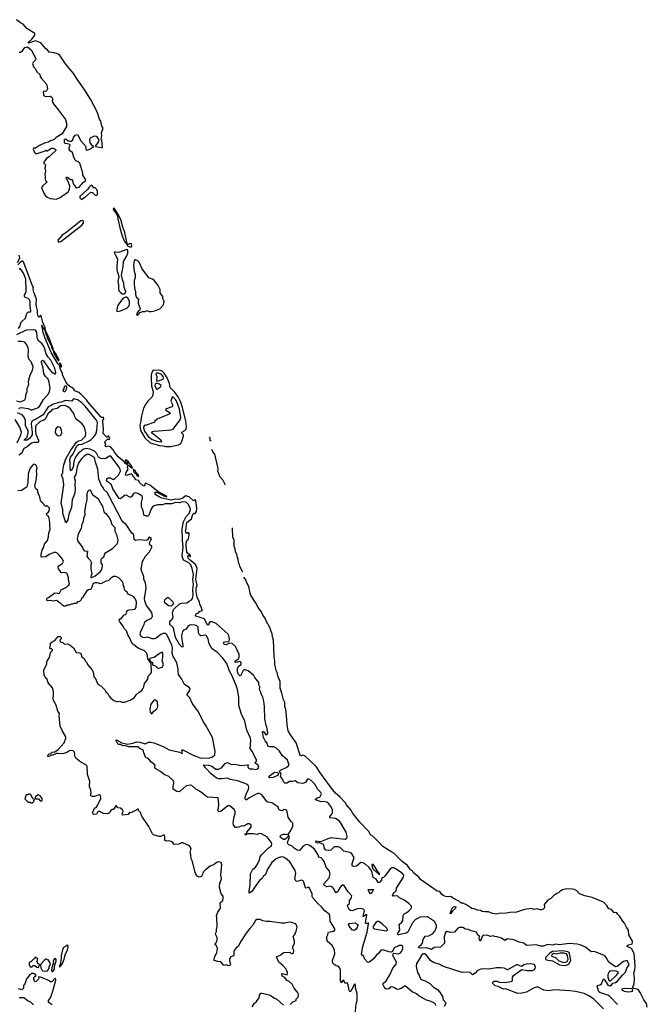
# Model space of a CAD drawing. Extents: x 2293139 to 2515392, y 824115 to 1006937.
# Tile 321 of 417: x 2398802 to 2407967, y 981631 to 996004. Entities that reach past the tile are written whole.
import ezdxf

# ---------------------------------------------------------------- set-up
doc = ezdxf.new("R2010")
doc.units = 0

msp = doc.modelspace()

# ---------------------------------------------------------------- linework, layer by layer
at = {"layer": '0CON10XD'}
for points in [[(2398795, 995528), (2398815, 995528), (2398845, 995548), (2398875, 995600), (2398915, 995610), (2398968, 995565), (2399036, 995436), (2399031, 995419), (2398992, 995375), (2398990, 995365), (2399003, 995315), (2399033, 995285), (2399051, 995241), (2399098, 995205), (2399103, 995175), (2399122, 995145), (2399194, 995064), (2399204, 995025), (2399206, 994995), (2399195, 994968), (2399185, 994958), (2399155, 994960), (2399143, 994947), (2399152, 994905), (2399160, 994895), (2399185, 994883), (2399245, 994889), (2399272, 994872), (2399284, 994845), (2399278, 994822), (2399282, 994795), (2399370, 994685), (2399469, 994545), (2399488, 994495), (2399486, 994445), (2399420, 994340), (2399335, 994284), (2399306, 994254), (2399252, 994235), (2399225, 994217), (2399165, 994204), (2399092, 994168), (2399035, 994128), (2399002, 994128), (2399000, 994115), (2399017, 994065), (2399032, 994052), (2399055, 994049), (2399175, 994090), (2399185, 994100), (2399192, 994092), (2399205, 994092), (2399265, 994127), (2399285, 994130), (2399325, 994112), (2399332, 994095), (2399265, 994034), (2399235, 994002), (2399194, 993976), (2399153, 993923), (2399155, 993910), (2399177, 993885), (2399171, 993835), (2399178, 993795), (2399168, 993745), (2399176, 993706), (2399174, 993674), (2399181, 993655), (2399201, 993635), (2399134, 993576), (2399123, 993555), (2399154, 993474), (2399181, 993431), (2399202, 993412), (2399245, 993392), (2399335, 993385), (2399385, 993405), (2399429, 993431), (2399508, 993492), (2399530, 993525), (2399532, 993572), (2399512, 993642), (2399482, 993695), (2399485, 993708), (2399505, 993703), (2399543, 993673), (2399565, 993673), (2399575, 993668), (2399578, 993625), (2399586, 993605), (2399615, 993562), (2399635, 993552), (2399672, 993558), (2399730, 993630), (2399765, 993653), (2399762, 993675), (2399726, 993735), (2399724, 993765), (2399678, 993908), (2399660, 993930), (2399624, 993944), (2399611, 993955), (2399592, 993995), (2399572, 994065), (2399542, 994085), (2399525, 994110), (2399523, 994135), (2399540, 994175), (2399526, 994186), (2399465, 994198), (2399457, 994207), (2399458, 994255), (2399475, 994263), (2399510, 994235), (2399535, 994230), (2399555, 994233), (2399579, 994251), (2399590, 994285), (2399611, 994319), (2399645, 994330), (2399695, 994238), (2399752, 994175), (2399768, 994145), (2399768, 994115), (2399774, 994104), (2399785, 994099), (2399841, 994119), (2399865, 994141), (2399880, 994145), (2399880, 994155), (2399865, 994163), (2399830, 994205), (2399825, 994255), (2399835, 994282), (2399895, 994310), (2399924, 994304), (2399958, 994245), (2399952, 994225), (2399932, 994198), (2399910, 994165), (2399910, 994155), (2399995, 994138), (2400010, 994140), (2400000, 994245), (2399990, 994255), (2400002, 994315), (2399998, 994352), (2400016, 994404), (2400015, 994430), (2400002, 994452), (2399986, 994525), (2399970, 994550), (2399935, 994661), (2399837, 994845), (2399755, 994977), (2399631, 995151), (2399595, 995214), (2399471, 995361), (2399382, 995492), (2399355, 995508), (2399305, 995520), (2399235, 995528), (2399209, 995565), (2399185, 995580), (2399110, 995665), (2399058, 995688), (2399035, 995694), (2399018, 995692), (2398932, 995662), (2398933, 995675), (2398981, 995719), (2399011, 995759), (2399021, 995779), (2399022, 995805), (2398908, 995878), (2398855, 995938), (2398815, 995959), (2398754, 996004)], [(2399705, 993380), (2399742, 993408), (2399755, 993410), (2399843, 993487), (2399865, 993482), (2399904, 993444), (2399925, 993438), (2399936, 993454), (2399940, 993495), (2399928, 993525), (2399905, 993550), (2399885, 993550), (2399866, 993576), (2399845, 993590), (2399815, 993560), (2399798, 993532), (2399682, 993425), (2399680, 993405), (2399705, 993380)], [(2400405, 992687), (2400435, 992690), (2400442, 992705), (2400435, 992732), (2400415, 992737), (2400385, 992723), (2400372, 992732), (2400338, 992898), (2400309, 992975), (2400278, 993088), (2400235, 993172), (2400186, 993246), (2400175, 993252), (2400168, 993245), (2400175, 993217), (2400201, 993191), (2400230, 993140), (2400234, 993095), (2400269, 992945), (2400304, 992834), (2400335, 992768), (2400368, 992728), (2400375, 992704), (2400405, 992687)], [(2399375, 992758), (2399405, 992765), (2399712, 993005), (2399735, 993035), (2399734, 993054), (2399727, 993067), (2399715, 993073), (2399694, 993066), (2399477, 992893), (2399423, 992857), (2399361, 992785), (2399363, 992765), (2399375, 992758)], [(2400305, 992001), (2400325, 992003), (2400345, 992015), (2400353, 992035), (2400326, 992095), (2400322, 992155), (2400302, 992212), (2400289, 992275), (2400311, 992395), (2400316, 992475), (2400366, 992555), (2400380, 992595), (2400380, 992630), (2400376, 992646), (2400368, 992648), (2400245, 992607), (2400205, 992613), (2400188, 992612), (2400182, 992605), (2400194, 992575), (2400232, 992515), (2400219, 992405), (2400223, 992355), (2400249, 992255), (2400236, 992184), (2400244, 992135), (2400246, 992065), (2400255, 992043), (2400280, 992015), (2400305, 992001)], [(2398770, 992460), (2398804, 992525), (2398796, 992565)], [(2400368, 989512), (2400345, 989524), (2400329, 989549), (2400238, 989625), (2400185, 989693), (2400167, 989727), (2400132, 989762), (2400105, 989779), (2400065, 989771), (2400054, 989774), (2400048, 989785), (2400058, 989815), (2400040, 989835), (2400085, 989882), (2400115, 989880), (2400117, 989895), (2400105, 989926), (2400095, 989928), (2400085, 989906), (2400075, 989908), (2400020, 989965), (2400026, 990024), (2400014, 990145), (2400017, 990163), (2400030, 990175), (2400025, 990204), (2400005, 990192), (2399985, 990207), (2399797, 990425), (2399777, 990455), (2399702, 990532), (2399665, 990564), (2399606, 990585), (2399593, 990613), (2399565, 990636), (2399535, 990650), (2399496, 990686), (2399434, 990805), (2399428, 990838), (2399395, 990914), (2399385, 990960), (2399405, 990936), (2399415, 990937), (2399415, 990956), (2399395, 990992), (2399385, 990991), (2399379, 990971), (2399365, 990978), (2399263, 991145), (2399171, 991365), (2399145, 991440), (2399124, 991545), (2399132, 991522), (2399171, 991471), (2399189, 991405), (2399203, 991375), (2399203, 991353), (2399225, 991325), (2399261, 991241), (2399270, 991205), (2399292, 991182), (2399295, 991145), (2399348, 991048), (2399365, 991027), (2399375, 991023), (2399378, 991035), (2399335, 991121), (2399297, 991177), (2399293, 991205), (2399252, 991302), (2399235, 991358), (2399179, 991469), (2399174, 991505), (2399142, 991582), (2399115, 991680), (2399105, 991690), (2399085, 991661), (2399074, 991675), (2399063, 991713), (2399061, 991761), (2399045, 991835), (2399048, 991925), (2399011, 992025), (2399001, 992065), (2399005, 992095), (2398988, 992118), (2398875, 992415), (2398858, 992468), (2398848, 992478), (2398835, 992479), (2398803, 992457), (2398777, 992425)], [(2400525, 991691), (2400561, 991729), (2400597, 991743), (2400635, 991744), (2400665, 991759), (2400695, 991744), (2400723, 991743), (2400775, 991755), (2400849, 991785), (2400900, 991840), (2400911, 991895), (2400894, 991934), (2400891, 991965), (2400855, 992015), (2400855, 992065), (2400826, 992126), (2400755, 992210), (2400690, 992235), (2400593, 992365), (2400545, 992464), (2400525, 992483), (2400495, 992498), (2400485, 992500), (2400474, 992486), (2400463, 992415), (2400472, 992335), (2400488, 992282), (2400490, 992235), (2400472, 992195), (2400473, 992135), (2400480, 992105), (2400478, 992085), (2400493, 992035), (2400493, 991995), (2400505, 991960), (2400512, 991945), (2400540, 991925), (2400532, 991905), (2400534, 991865), (2400563, 991785), (2400558, 991765), (2400535, 991752), (2400517, 991725), (2400509, 991695), (2400525, 991691)], [(2398785, 991494), (2398804, 991525), (2398825, 991587), (2398888, 991645), (2398901, 991699), (2398915, 991728), (2398935, 991742), (2398958, 991742), (2398967, 991753), (2398956, 991816), (2398955, 991885), (2398948, 991908), (2398927, 991935), (2398878, 991955), (2398872, 991965), (2398872, 991985), (2398897, 992035), (2398899, 992065), (2398890, 992215), (2398859, 992305), (2398815, 992369), (2398805, 992370), (2398793, 992357)], [(2400235, 991746), (2400275, 991755), (2400369, 991795), (2400401, 991825), (2400408, 991855), (2400404, 991894), (2400380, 991940), (2400364, 991954), (2400345, 991955), (2400315, 991940), (2400237, 991835), (2400218, 991755), (2400235, 991746)], [(2398788, 990325), (2398805, 990339), (2398825, 990341), (2398925, 990328), (2398965, 990311), (2398985, 990309), (2399075, 990344), (2399095, 990366), (2399148, 990462), (2399223, 990545), (2399237, 990575), (2399245, 990625), (2399233, 990715), (2399216, 990755), (2399180, 990795), (2399157, 990837), (2399143, 990915), (2399119, 991005), (2399122, 991018), (2399135, 991033), (2399150, 991025), (2399232, 990905), (2399268, 990865), (2399315, 990834), (2399326, 990835), (2399332, 990848), (2399313, 990915), (2399278, 990995), (2399255, 991035), (2399218, 991078), (2399187, 991127), (2399165, 991212), (2399145, 991249), (2399125, 991275), (2399083, 991313), (2399063, 991345), (2399056, 991375), (2399054, 991444), (2399035, 991472), (2399005, 991478), (2398895, 991471), (2398755, 991405)], [(2398755, 990440), (2398815, 990424), (2398877, 990453), (2398887, 990475), (2398898, 990545), (2398910, 990575), (2398912, 990625), (2398928, 990655), (2398934, 990685), (2398930, 990715), (2398935, 990748), (2398956, 990815), (2398991, 990889), (2398999, 990925), (2398999, 990945), (2398982, 990972), (2398975, 991004), (2398938, 991048), (2398928, 991095), (2398931, 991175), (2398925, 991215), (2398908, 991258), (2398877, 991295), (2398827, 991307), (2398775, 991306)], [(2401005, 989774), (2401122, 989798), (2401153, 989817), (2401171, 989845), (2401196, 989926), (2401194, 989945), (2401166, 989975), (2401172, 989985), (2401215, 990005), (2401231, 990029), (2401236, 990065), (2401228, 990145), (2401179, 990345), (2401151, 990431), (2401118, 990498), (2401057, 990577), (2401001, 990635), (2400992, 990695), (2400956, 990776), (2400914, 990845), (2400882, 990872), (2400855, 990883), (2400761, 990889), (2400744, 990876), (2400733, 990857), (2400723, 990817), (2400722, 990775), (2400729, 990655), (2400753, 990575), (2400747, 990523), (2400739, 990501), (2400675, 990435), (2400638, 990385), (2400610, 990335), (2400574, 990195), (2400573, 990145), (2400557, 990085), (2400567, 990005), (2400631, 989901), (2400706, 989825), (2400846, 989786), (2400895, 989785), (2400935, 989775), (2401005, 989774)], [(2400805, 990728), (2400825, 990731), (2400895, 990756), (2400902, 990775), (2400895, 990797), (2400875, 990825), (2400829, 990845), (2400798, 990845), (2400790, 990835), (2400803, 990795), (2400799, 990739), (2400805, 990728)], [(2399455, 990570), (2399445, 990574), (2399439, 990595), (2399451, 990615), (2399455, 990649), (2399465, 990658), (2399475, 990658), (2399488, 990645), (2399488, 990625), (2399473, 990585), (2399455, 990570)], [(2400805, 990612), (2400815, 990614), (2400860, 990645), (2400868, 990665), (2400842, 990682), (2400795, 990696), (2400780, 990685), (2400776, 990665), (2400795, 990617), (2400805, 990612)], [(2404375, 981864), (2404345, 981850), (2404314, 981846), (2404265, 981876), (2404235, 981884), (2404220, 981880), (2404194, 981856), (2404165, 981851), (2404145, 981862), (2404124, 981885), (2404106, 981925), (2404110, 981940), (2404147, 981963), (2404207, 982063), (2404251, 982159), (2404300, 982215), (2404303, 982245), (2404259, 982325), (2404252, 982348), (2404255, 982370), (2404265, 982377), (2404335, 982370), (2404365, 982382), (2404381, 982405), (2404397, 982447), (2404398, 982468), (2404388, 982488), (2404345, 982489), (2404271, 982455), (2404246, 982404), (2404229, 982391), (2404195, 982396), (2404105, 982425), (2404077, 982423), (2404045, 982378), (2404009, 982345), (2403967, 982293), (2403917, 982253), (2403895, 982241), (2403880, 982245), (2403839, 982295), (2403830, 982335), (2403805, 982348), (2403795, 982365), (2403814, 982475), (2403876, 982686), (2403898, 982805), (2403895, 982822), (2403865, 982804), (2403854, 982814), (2403872, 982935), (2403865, 982942), (2403825, 982913), (2403820, 982915), (2403836, 982995), (2403827, 983015), (2403805, 983025), (2403775, 983030), (2403735, 983024), (2403655, 982997), (2403635, 982999), (2403615, 983015), (2403588, 983065), (2403595, 983083), (2403616, 983105), (2403618, 983145), (2403642, 983178), (2403650, 983215), (2403598, 983275), (2403535, 983371), (2403515, 983372), (2403495, 983356), (2403474, 983326), (2403455, 983284), (2403425, 983259), (2403413, 983263), (2403389, 983319), (2403366, 983345), (2403335, 983357), (2403285, 983347), (2403253, 983363), (2403244, 983375), (2403250, 983395), (2403321, 983479), (2403337, 983535), (2403326, 983575), (2403278, 983635), (2403246, 983715), (2403225, 983748), (2403205, 983767), (2403171, 983781), (2403159, 983815), (2403106, 983895), (2403045, 983945), (2403005, 983962), (2402975, 983959), (2402941, 983939), (2402895, 983882), (2402882, 983878), (2402855, 983883), (2402809, 983909), (2402775, 983945), (2402731, 983961), (2402716, 983975), (2402713, 983995), (2402735, 984062), (2402735, 984090), (2402725, 984100), (2402717, 984075), (2402699, 984055), (2402675, 984039), (2402655, 984038), (2402613, 984065), (2402606, 984085), (2402625, 984104), (2402655, 984114), (2402695, 984117), (2402725, 984110), (2402762, 984168), (2402789, 984231), (2402789, 984275), (2402761, 984305), (2402725, 984361), (2402704, 984464), (2402665, 984473), (2402633, 984457), (2402603, 984463), (2402586, 984476), (2402575, 984510), (2402558, 984525), (2402485, 984572), (2402425, 984581), (2402415, 984588), (2402338, 984688), (2402305, 984707), (2402285, 984709), (2402255, 984699), (2402148, 984642), (2402115, 984614), (2402103, 984613), (2402094, 984634), (2402095, 984655), (2402118, 984725), (2402144, 984766), (2402147, 984805), (2402138, 984825), (2402115, 984845), (2402064, 984864), (2401985, 984892), (2401875, 984915), (2401835, 984934), (2401755, 984922), (2401705, 984924), (2401675, 984934), (2401597, 984995), (2401514, 985085), (2401488, 985125), (2401557, 985123), (2401610, 985105), (2401665, 985064), (2401705, 985064), (2401749, 985081), (2401805, 985144), (2401835, 985161), (2401895, 985130), (2401945, 985137), (2402035, 985118), (2402129, 985129), (2402138, 985125), (2402132, 985095), (2402146, 985076), (2402165, 985069), (2402205, 985069), (2402245, 985060), (2402280, 985070), (2402293, 985095), (2402283, 985123), (2402244, 985145), (2402237, 985155), (2402245, 985163), (2402261, 985179), (2402262, 985195), (2402204, 985315), (2402169, 985365), (2402177, 985475), (2402172, 985515), (2402120, 985635), (2402091, 985765), (2402042, 985865), (2402001, 985995), (2402003, 986115), (2401983, 986225), (2401965, 986285), (2401922, 986375), (2401905, 986425), (2401867, 986495), (2401829, 986605), (2401770, 986685), (2401685, 986771), (2401635, 986799), (2401610, 986825), (2401570, 986895), (2401555, 986965), (2401532, 987012), (2401515, 987022), (2401445, 987012), (2401427, 987025), (2401415, 987053), (2401406, 987135), (2401387, 987155), (2401361, 987165), (2401315, 987172), (2401285, 987165), (2401259, 987145), (2401231, 987109), (2401195, 987091), (2401181, 987075), (2401168, 987035), (2401165, 987005), (2401168, 986955), (2401186, 986874), (2401185, 986850), (2401175, 986846), (2401135, 986885), (2401075, 986985), (2401053, 987103), (2401042, 987132), (2400994, 987175), (2400996, 987225), (2401028, 987255), (2401041, 987285), (2401035, 987345), (2401047, 987393), (2401135, 987478), (2401165, 987487), (2401245, 987491), (2401275, 987518), (2401311, 987535), (2401325, 987554), (2401337, 987603), (2401330, 987685), (2401341, 987765), (2401332, 987835), (2401340, 987905), (2401323, 987995), (2401299, 988045), (2401274, 988075), (2401195, 988115), (2401174, 988175), (2401191, 988305), (2401179, 988405), (2401177, 988573), (2401195, 988675), (2401235, 988753), (2401275, 988795), (2401295, 988855), (2401292, 988875), (2401266, 988926), (2401235, 988962), (2401175, 988967), (2401135, 988952), (2401075, 988955), (2401025, 988936), (2400925, 988936), (2400885, 988923), (2400815, 988920), (2400765, 988908), (2400742, 988895), (2400720, 988865), (2400699, 988795), (2400685, 988768), (2400675, 988759), (2400655, 988755), (2400627, 988767), (2400615, 988781), (2400603, 988835), (2400581, 988895), (2400583, 988955), (2400596, 989016), (2400595, 989035), (2400584, 989054), (2400525, 989088), (2400495, 989096), (2400465, 989088), (2400435, 989041), (2400424, 989034), (2400412, 989032), (2400355, 989064), (2400335, 989057), (2400275, 989009), (2400255, 989016), (2400162, 989155), (2400145, 989215), (2400070, 989275), (2400075, 989304), (2400095, 989315), (2400125, 989315), (2400165, 989294), (2400190, 989305), (2400247, 989355), (2400272, 989415), (2400270, 989445), (2400255, 989474), (2400135, 989632), (2400115, 989632), (2400067, 989603), (2400045, 989596), (2399985, 989597), (2399955, 989617), (2399923, 989675), (2399895, 989704), (2399833, 989733), (2399765, 989744), (2399730, 989730), (2399656, 989674), (2399622, 989628), (2399605, 989594), (2399594, 989556), (2399585, 989471), (2399555, 989418), (2399543, 989425), (2399537, 989465), (2399539, 989531), (2399534, 989585), (2399545, 989618), (2399581, 989669), (2399635, 989782), (2399662, 989805), (2399715, 989806), (2399816, 989855), (2399846, 989874), (2399885, 989915), (2399912, 989955), (2399930, 990005), (2399936, 990126), (2399932, 990145), (2399918, 990165), (2399759, 990365), (2399706, 990415), (2399645, 990455), (2399595, 990470), (2399581, 990465), (2399565, 990434), (2399465, 990443), (2399435, 990433), (2399415, 990419), (2399375, 990417), (2399281, 990389), (2399260, 990370), (2399219, 990351), (2399144, 990236), (2399035, 990167), (2398995, 990154), (2398976, 990135), (2398969, 990101), (2398984, 989985), (2398982, 989945), (2398967, 989915), (2398945, 989889), (2398909, 989865), (2398885, 989859), (2398866, 989865), (2398870, 989875), (2398899, 989895), (2398910, 989910), (2398926, 989974), (2398927, 990005), (2398886, 990075), (2398887, 990155), (2398866, 990204), (2398838, 990235), (2398772, 990265)], [(2400875, 989843), (2400880, 989845), (2400864, 989865), (2400740, 989965), (2400726, 989985), (2400740, 989995), (2400765, 990000), (2401013, 990015), (2401044, 990025), (2401145, 990161), (2401155, 990195), (2401135, 990318), (2401095, 990428), (2401075, 990462), (2401045, 990492), (2401031, 990499), (2401011, 990435), (2401034, 990385), (2401033, 990365), (2401025, 990354), (2400945, 990326), (2400932, 990315), (2400938, 990305), (2401000, 990265), (2401000, 990255), (2400986, 990244), (2400812, 990175), (2400772, 990138), (2400770, 990125), (2400748, 990118), (2400665, 990088), (2400645, 990082), (2400625, 990087), (2400615, 990073), (2400612, 990045), (2400625, 989997), (2400684, 989915), (2400738, 989875), (2400805, 989850), (2400875, 989843)], [(2403679, 981245), (2403717, 981635), (2403731, 981685), (2403731, 981791), (2403708, 981865), (2403706, 981906), (2403695, 981930), (2403685, 981922), (2403643, 981827), (2403625, 981814), (2403612, 981835), (2403600, 981915), (2403590, 981940), (2403585, 981943), (2403554, 981934), (2403535, 981980), (2403525, 981982), (2403495, 981943), (2403489, 981979), (2403488, 982118), (2403480, 982155), (2403455, 982186), (2403424, 982194), (2403392, 982212), (2403374, 982234), (2403372, 982272), (2403402, 982368), (2403399, 982425), (2403365, 982491), (2403292, 982555), (2403286, 982615), (2403304, 982645), (2403307, 982675), (2403313, 982685), (2403385, 982698), (2403402, 982715), (2403402, 982735), (2403334, 982845), (2403330, 982925), (2403321, 982945), (2403257, 982997), (2403223, 983033), (2403209, 983055), (2403154, 983105), (2403082, 983185), (2403072, 983205), (2403071, 983245), (2403033, 983325), (2403015, 983339), (2402985, 983328), (2402975, 983331), (2402952, 983412), (2402940, 983435), (2402915, 983441), (2402855, 983424), (2402833, 983435), (2402822, 983465), (2402835, 983545), (2402823, 983585), (2402745, 983712), (2402685, 983764), (2402655, 983779), (2402623, 983783), (2402575, 983770), (2402545, 983753), (2402485, 983701), (2402422, 983605), (2402394, 983526), (2402359, 983495), (2402342, 983468), (2402305, 983440), (2402240, 983350), (2402195, 983285), (2402165, 983256), (2402154, 983254), (2402151, 983285), (2402166, 983375), (2402175, 983535), (2402207, 983605), (2402246, 983634), (2402265, 983661), (2402303, 983735), (2402316, 983785), (2402335, 983815), (2402435, 983917), (2402478, 983945), (2402483, 983975), (2402480, 983995), (2402453, 984023), (2402420, 984070), (2402335, 984121), (2402306, 984124), (2402265, 984112), (2402215, 984122), (2402125, 984120), (2402110, 984105), (2402094, 984104), (2402095, 984120), (2402105, 984120), (2402118, 984132), (2402120, 984145), (2402182, 984215), (2402181, 984245), (2402160, 984265), (2402136, 984264), (2402084, 984234), (2402065, 984230), (2402045, 984236), (2402001, 984219), (2401975, 984212), (2401955, 984214), (2401925, 984246), (2401918, 984285), (2401933, 984367), (2401948, 984412), (2401947, 984445), (2401932, 984475), (2401878, 984525), (2401855, 984531), (2401835, 984524), (2401745, 984449), (2401715, 984441), (2401705, 984444), (2401694, 984465), (2401706, 984495), (2401712, 984555), (2401700, 984645), (2401545, 984656), (2401515, 984672), (2401475, 984709), (2401415, 984750), (2401375, 984771), (2401315, 984824), (2401299, 984829), (2401235, 984821), (2401145, 984741), (2401124, 984734), (2401096, 984736), (2401045, 984772), (2401043, 984805), (2401054, 984865), (2401049, 984895), (2400978, 984955), (2400935, 984975), (2400915, 984980), (2400858, 985028), (2400781, 985075), (2400774, 985086), (2400780, 985115), (2400760, 985140), (2400720, 985165), (2400685, 985217), (2400675, 985223), (2400645, 985227), (2400614, 985304), (2400605, 985347), (2400559, 985359), (2400525, 985389), (2400398, 985388), (2400335, 985409), (2400305, 985406), (2400275, 985426), (2400238, 985425), (2400228, 985455), (2400208, 985485), (2400215, 985493), (2400295, 985450), (2400375, 985430), (2400455, 985441), (2400515, 985461), (2400555, 985459), (2400635, 985434), (2400685, 985456), (2400715, 985460), (2400759, 985449), (2400895, 985395), (2400985, 985346), (2401141, 985311), (2401175, 985290), (2401180, 985305), (2401171, 985339), (2401174, 985346), (2401185, 985348), (2401335, 985266), (2401438, 985228), (2401566, 985226), (2401617, 985243), (2401654, 985275), (2401657, 985325), (2401617, 985527), (2401522, 985702), (2401485, 985756), (2401404, 985914), (2401340, 986000), (2401319, 986025), (2401285, 986107), (2401248, 986145), (2401248, 986155), (2401288, 986215), (2401292, 986235), (2401278, 986255), (2401209, 986299), (2401171, 986375), (2401123, 986445), (2401114, 986494), (2401116, 986525), (2401095, 986615), (2401037, 986717), (2401030, 986765), (2401032, 986835), (2401023, 986875), (2400958, 987018), (2400933, 987043), (2400895, 987045), (2400861, 987029), (2400795, 986977), (2400765, 986965), (2400735, 986968), (2400675, 986989), (2400625, 986982), (2400595, 986985), (2400571, 987005), (2400562, 987035), (2400569, 987075), (2400594, 987126), (2400621, 987175), (2400631, 987215), (2400655, 987236), (2400725, 987268), (2400742, 987295), (2400732, 987352), (2400655, 987455), (2400629, 987515), (2400627, 987555), (2400649, 987705), (2400637, 987785), (2400617, 987835), (2400614, 987875), (2400585, 987950), (2400578, 987985), (2400594, 988096), (2400637, 988173), (2400698, 988235), (2400732, 988305), (2400730, 988325), (2400710, 988335), (2400698, 988355), (2400708, 988392), (2400727, 988425), (2400715, 988442), (2400695, 988448), (2400669, 988411), (2400656, 988404), (2400545, 988413), (2400495, 988400), (2400475, 988418), (2400471, 988475), (2400463, 988493), (2400439, 988509), (2400355, 988634), (2400320, 988665), (2400290, 988705), (2400111, 989051), (2400080, 989100), (2400030, 989145), (2400020, 989175), (2399996, 989206), (2399960, 989295), (2399941, 989445), (2399907, 989547), (2399895, 989612), (2399815, 989657), (2399785, 989658), (2399745, 989632), (2399705, 989595), (2399665, 989539), (2399640, 989480), (2399620, 989365), (2399600, 989325), (2399613, 989275), (2399607, 989225), (2399613, 989145), (2399602, 989078), (2399570, 988995), (2399559, 988885), (2399519, 988785), (2399506, 988705), (2399475, 988660), (2399433, 988795), (2399431, 988855), (2399410, 988945), (2399446, 989215), (2399437, 989295), (2399415, 989355), (2399430, 989390), (2399430, 989420), (2399446, 989504), (2399474, 989595), (2399549, 989721), (2399631, 989839), (2399663, 989857), (2399705, 989865), (2399761, 989925), (2399766, 989975), (2399748, 990058), (2399716, 990106), (2399626, 990175), (2399608, 990208), (2399598, 990245), (2399545, 990325), (2399506, 990355), (2399465, 990371), (2399405, 990367), (2399385, 990358), (2399351, 990329), (2399274, 990316), (2399254, 990286), (2399215, 990250), (2399180, 990180), (2399155, 990158), (2399118, 990142)], [(2398763, 989827), (2398821, 989945), (2398828, 989985), (2398804, 990054), (2398736, 990166)], [(2399118, 990142), (2399085, 990122), (2399045, 990086), (2399034, 990056), (2399032, 990008), (2399039, 989955), (2399076, 989865), (2399076, 989844), (2399065, 989834), (2399007, 989833), (2398975, 989821), (2398912, 989768), (2398865, 989744), (2398829, 989671), (2398792, 989645)], [(2399365, 989930), (2399395, 989934), (2399410, 989950), (2399419, 989971), (2399415, 990012), (2399399, 990049), (2399365, 990060), (2399338, 990045), (2399324, 990025), (2399320, 989975), (2399333, 989955), (2399365, 989930)], [(2401596, 989851), (2401585, 989860), (2401582, 989892), (2401572, 989908), (2401586, 989911)], [(2401803, 989214), (2401803, 989217), (2401769, 989289), (2401729, 989325), (2401696, 989415), (2401699, 989455), (2401652, 989662), (2401621, 989695), (2401609, 989729)], [(2399295, 986150), (2399296, 986196), (2399281, 986251), (2399220, 986325), (2399198, 986385), (2399184, 986394), (2399162, 986435), (2399157, 986515), (2399197, 986595), (2399200, 986635), (2399238, 986695), (2399250, 986765), (2399280, 986795), (2399280, 986805), (2399268, 986818), (2399252, 986822), (2399240, 986835), (2399252, 986875), (2399252, 986905), (2399275, 986920), (2399285, 986920), (2399302, 986938), (2399315, 986940), (2399365, 987000), (2399395, 987000), (2399410, 986985), (2399410, 986965), (2399390, 986945), (2399392, 986922), (2399432, 986912), (2399455, 986890), (2399502, 986892), (2399540, 986875), (2399590, 986835), (2399625, 986768), (2399675, 986762), (2399695, 986750), (2399710, 986705), (2399745, 986678), (2399756, 986646), (2399781, 986621), (2399792, 986592), (2399857, 986517), (2399876, 986486), (2399885, 986410), (2399902, 986395), (2399942, 986305), (2399985, 986278), (2400045, 986220), (2400065, 986190), (2400089, 986169), (2400106, 986136), (2400135, 986101), (2400178, 986068), (2400215, 986053), (2400235, 986050), (2400265, 986057), (2400295, 986043), (2400335, 986043), (2400415, 986073), (2400480, 986110), (2400505, 986148), (2400545, 986188), (2400585, 986212), (2400600, 986235), (2400613, 986265), (2400624, 986316), (2400671, 986375), (2400679, 986421), (2400715, 986460), (2400728, 986485), (2400720, 986605), (2400672, 986675), (2400668, 986725), (2400654, 986764), (2400625, 986793), (2400530, 986830), (2400451, 986891), (2400428, 986925), (2400406, 986985), (2400382, 987025), (2400362, 987082), (2400329, 987115), (2400312, 987152), (2400263, 987213), (2400254, 987235), (2400255, 987246), (2400295, 987274), (2400325, 987310), (2400358, 987325), (2400366, 987364), (2400375, 987379), (2400395, 987390), (2400446, 987394), (2400485, 987401), (2400501, 987425), (2400507, 987505), (2400495, 987543), (2400464, 987584), (2400388, 987618), (2400365, 987652), (2400343, 987665), (2400333, 987685), (2400330, 987725), (2400318, 987738), (2400310, 987795), (2400249, 987859), (2400205, 987878), (2400170, 987875), (2400135, 987854), (2400095, 987814), (2400062, 987808), (2399985, 987770), (2399935, 987784), (2399905, 987783), (2399877, 987773), (2399845, 987697), (2399835, 987687), (2399805, 987682), (2399781, 987669), (2399742, 987608), (2399730, 987575), (2399710, 987565), (2399698, 987535), (2399675, 987513), (2399645, 987508), (2399625, 987482), (2399595, 987482), (2399575, 987473), (2399555, 987472), (2399525, 987458), (2399495, 987458), (2399477, 987443), (2399455, 987438), (2399431, 987451), (2399395, 987490), (2399385, 987490), (2399351, 987521), (2399335, 987527), (2399295, 987518), (2399254, 987524), (2399202, 987522), (2399200, 987555), (2399210, 987565), (2399225, 987570), (2399315, 987638), (2399354, 987634), (2399365, 987628), (2399385, 987632), (2399408, 987682), (2399488, 987722), (2399515, 987750), (2399525, 987750), (2399528, 987775), (2399518, 987795), (2399516, 987855), (2399497, 987915), (2399488, 987925), (2399455, 987936), (2399415, 987929), (2399402, 987932), (2399391, 987961), (2399368, 987988), (2399365, 988028), (2399427, 988065), (2399440, 988095), (2399425, 988128), (2399383, 988183), (2399348, 988218), (2399315, 988229), (2399234, 988196), (2399185, 988164), (2399125, 988158), (2399114, 988164), (2399114, 988195), (2399132, 988265), (2399149, 988295), (2399165, 988347), (2399206, 988404), (2399221, 988455), (2399226, 988514), (2399249, 988565), (2399240, 988615), (2399244, 988665), (2399234, 988725), (2399226, 988746), (2399204, 988765), (2399192, 988785), (2399194, 988796), (2399213, 988807), (2399232, 988828), (2399238, 988875), (2399205, 988910), (2399195, 988910), (2399185, 988900), (2399172, 988902), (2399160, 988915), (2399160, 988925), (2399135, 988950), (2399118, 988965), (2399106, 988986), (2399098, 989035), (2399069, 989105), (2399065, 989130), (2399038, 989155), (2399021, 989195), (2399046, 989305), (2399054, 989375), (2399046, 989414), (2399058, 989465), (2399036, 989505), (2399005, 989514), (2398955, 989458), (2398934, 989404), (2398926, 989375), (2398921, 989245), (2398907, 989185), (2398897, 989173), (2398830, 989130), (2398775, 989126)], [(2407530, 981630), (2407421, 981745), (2407389, 981765), (2407275, 981804), (2407261, 981815), (2407234, 981895), (2407244, 981905), (2407275, 981913), (2407299, 981931), (2407325, 982002), (2407345, 981985), (2407385, 981922), (2407405, 981905), (2407425, 981901), (2407446, 981914), (2407465, 981939), (2407505, 981949), (2407527, 981963), (2407605, 982055), (2407649, 982101), (2407669, 982161), (2407703, 982205), (2407675, 982269), (2407620, 982255), (2407528, 982185), (2407505, 982178), (2407407, 982247), (2407368, 982315), (2407345, 982338), (2407221, 982391), (2407185, 982400), (2407145, 982399), (2407066, 982465), (2406987, 982497), (2406945, 982507), (2406825, 982517), (2406685, 982501), (2406625, 982509), (2406587, 982493), (2406515, 982506), (2406445, 982482), (2406412, 982482), (2406343, 982497), (2406202, 982492), (2406165, 982524), (2406095, 982537), (2406020, 982570), (2405924, 982586), (2405885, 982561), (2405837, 982597), (2405775, 982617), (2405735, 982621), (2405715, 982632), (2405675, 982620), (2405636, 982636), (2405571, 982639), (2405557, 982623), (2405535, 982566), (2405525, 982554), (2405510, 982585), (2405515, 982628), (2405490, 982640), (2405472, 982682), (2405395, 982702), (2405355, 982724), (2405310, 982730), (2405275, 982751), (2405225, 982750), (2405199, 982741), (2405152, 982685), (2405095, 982680), (2405045, 982696), (2405022, 982678), (2405008, 982652), (2405001, 982615), (2405004, 982525), (2404945, 982465), (2404855, 982461), (2404815, 982431), (2404745, 982456), (2404652, 982451), (2404628, 982458), (2404627, 982465), (2404648, 982492), (2404672, 982505), (2404685, 982522), (2404693, 982575), (2404724, 982625), (2404775, 982630), (2404830, 982660), (2404862, 982698), (2404888, 982755), (2404888, 982785), (2404859, 982839), (2404755, 982909), (2404645, 982901), (2404576, 982864), (2404538, 982822), (2404469, 982685), (2404445, 982669), (2404335, 982643), (2404320, 982655), (2404325, 982672), (2404341, 982689), (2404351, 982715), (2404344, 982795), (2404381, 982829), (2404396, 982854), (2404404, 982925), (2404415, 982951), (2404457, 982973), (2404485, 982995), (2404516, 983025), (2404528, 983055), (2404521, 983071), (2404485, 983102), (2404415, 983151), (2404348, 983185), (2404325, 983209), (2404305, 983215), (2404255, 983208), (2404247, 983215), (2404265, 983262), (2404301, 983285), (2404307, 983325), (2404405, 983485), (2404412, 983515), (2404386, 983546), (2404289, 983609), (2404265, 983622), (2404235, 983625), (2404218, 983612), (2404135, 983500), (2404115, 983484), (2404089, 983475), (2404085, 983441), (2404063, 983415), (2404044, 983405), (2404008, 983458), (2403965, 983480), (2403943, 983573), (2403902, 983635), (2403855, 983674), (2403815, 983695), (2403785, 983699), (2403721, 983649), (2403675, 983644), (2403655, 983654), (2403655, 983685), (2403688, 983775), (2403643, 983843), (2403536, 983865), (2403480, 983920), (2403455, 983932), (2403392, 983928), (2403345, 983883), (2403315, 983878), (2403275, 983883), (2403253, 983905), (2403244, 983955), (2403237, 983965), (2403185, 983990), (2403155, 983984), (2403132, 983995), (2403125, 984015), (2403131, 984019), (2403175, 984006), (2403215, 984011), (2403308, 984052), (2403355, 984064), (2403383, 984063), (2403555, 984042), (2403577, 984055), (2403583, 984075), (2403568, 984145), (2403487, 984287), (2403465, 984309), (2403412, 984342), (2403332, 984355), (2403330, 984375), (2403361, 984409), (2403368, 984425), (2403368, 984475), (2403347, 984517), (2403315, 984559), (2403285, 984581), (2403235, 984591), (2403205, 984587), (2403124, 984615), (2403124, 984625), (2403144, 984645), (2403185, 984655), (2403210, 984705), (2403198, 984725), (2403155, 984768), (2403112, 984845), (2403059, 984899), (2403025, 984916), (2403005, 984918), (2402975, 984868), (2402935, 984854), (2402865, 984862), (2402823, 984893), (2402785, 984886), (2402744, 984886), (2402703, 984857), (2402675, 984861), (2402657, 984875), (2402647, 984915), (2402610, 984955), (2402618, 984995), (2402599, 985019), (2402598, 985035), (2402609, 985051), (2402695, 985089), (2402730, 985115), (2402731, 985135), (2402712, 985195), (2402635, 985262), (2402595, 985325), (2402557, 985367), (2402515, 985392), (2402455, 985390), (2402427, 985397), (2402414, 985444), (2402388, 985475), (2402362, 985525), (2402348, 985605), (2402351, 985619), (2402365, 985611), (2402397, 985567), (2402415, 985572), (2402425, 985595), (2402411, 985675), (2402395, 985715), (2402394, 985755), (2402380, 985795), (2402376, 985976), (2402369, 986055), (2402353, 986115), (2402326, 986165), (2402321, 986195), (2402304, 986226), (2402311, 986265), (2402296, 986296), (2402295, 986328), (2402235, 986401), (2402220, 986430), (2402140, 986500), (2402095, 986515), (2402077, 986513), (2402066, 986504), (2402025, 986426), (2402015, 986425), (2401997, 986445), (2401981, 986485), (2401985, 986532), (2401999, 986565), (2402035, 986593), (2402038, 986615), (2402029, 986629), (2402015, 986634), (2401965, 986621), (2401950, 986625), (2401942, 986635), (2401948, 986645), (2401996, 986674), (2402006, 986694), (2402005, 986738), (2401970, 986825), (2401952, 986852), (2401905, 986898), (2401865, 986901), (2401815, 986879), (2401795, 986882), (2401781, 986895), (2401780, 986905), (2401795, 986923), (2401852, 986928), (2401862, 986938), (2401864, 986955), (2401856, 987015), (2401845, 987035), (2401670, 987190), (2401615, 987213), (2401588, 987212), (2401570, 987200), (2401559, 987165), (2401545, 987164), (2401500, 987260), (2401374, 987295), (2401370, 987310), (2401378, 987332), (2401412, 987345), (2401435, 987370), (2401467, 987373), (2401467, 987383), (2401451, 987435), (2401435, 987465), (2401427, 987507), (2401395, 987570), (2401380, 987655), (2401381, 987705), (2401392, 987745), (2401374, 987835), (2401395, 987995), (2401372, 988045), (2401290, 988115), (2401264, 988145), (2401259, 988165), (2401265, 988190), (2401285, 988169), (2401295, 988170), (2401295, 988177), (2401285, 988196), (2401277, 988197), (2401255, 988216), (2401245, 988233), (2401234, 988335), (2401236, 988385), (2401245, 988403), (2401267, 988423), (2401279, 988485), (2401275, 988506), (2401265, 988516), (2401245, 988505), (2401235, 988510), (2401223, 988545), (2401235, 988575), (2401234, 988605), (2401245, 988663), (2401310, 988720), (2401332, 988785), (2401345, 988794), (2401367, 988795), (2401385, 988825), (2401391, 988875), (2401375, 988987), (2401365, 988999), (2401347, 988983), (2401335, 988985), (2401275, 989038), (2401225, 989052), (2401185, 989021), (2401125, 989001), (2401075, 989007), (2401015, 988991), (2400878, 989022), (2400837, 989037), (2400790, 989070), (2400774, 989094), (2400785, 989108), (2400807, 989107), (2400925, 989042), (2400945, 989038), (2400957, 989045), (2400819, 989119), (2400705, 989207), (2400641, 989239), (2400634, 989236), (2400625, 989200), (2400615, 989196), (2400605, 989200), (2400557, 989245), (2400535, 989277), (2400499, 989285), (2400476, 989325), (2400459, 989339), (2400445, 989366), (2400435, 989373), (2400362, 989352), (2400345, 989353), (2400355, 989394), (2400388, 989445), (2400377, 989467), (2400381, 989499), (2400395, 989498), (2400445, 989457), (2400449, 989461), (2400435, 989493), (2400385, 989556), (2400362, 989575), (2400350, 989579), (2400344, 989574), (2400349, 989559), (2400375, 989535), (2400377, 989513), (2400368, 989512)], [(2400535, 989336), (2400540, 989345), (2400534, 989365), (2400503, 989393), (2400485, 989426), (2400460, 989440), (2400471, 989401), (2400500, 989380), (2400514, 989354), (2400535, 989336)], [(2399845, 987860), (2399855, 987862), (2399906, 987884), (2399978, 987942), (2400000, 987980), (2400010, 988025), (2400010, 988045), (2399993, 988077), (2399992, 988125), (2400002, 988145), (2400033, 988165), (2400044, 988205), (2400055, 988221), (2400155, 988285), (2400225, 988352), (2400236, 988375), (2400238, 988405), (2400219, 988485), (2400196, 988535), (2400196, 988585), (2400151, 988631), (2400131, 988695), (2400105, 988746), (2400075, 988781), (2400042, 988805), (2400015, 988905), (2399991, 988935), (2399952, 989005), (2399871, 989065), (2399843, 989125), (2399825, 989134), (2399805, 989132), (2399795, 989120), (2399784, 989085), (2399781, 988995), (2399768, 988935), (2399748, 988825), (2399752, 988775), (2399734, 988725), (2399729, 988681), (2399709, 988635), (2399698, 988575), (2399656, 988495), (2399642, 988425), (2399652, 988392), (2399718, 988298), (2399738, 988258), (2399755, 988249), (2399794, 988244), (2399784, 988174), (2399800, 988145), (2399830, 988115), (2399849, 988075), (2399842, 988045), (2399842, 987985), (2399858, 987915), (2399848, 987902), (2399840, 987865), (2399845, 987860)], [(2402059, 987937), (2402051, 987961), (2402015, 988024), (2402013, 988053), (2401995, 988082), (2401991, 988131), (2401976, 988175), (2401973, 988203), (2401955, 988237), (2401951, 988281), (2401935, 988315), (2401932, 988412), (2401914, 988445), (2401911, 988588)], [(2407967, 981587), (2407953, 981645), (2407915, 981695), (2407864, 981805), (2407835, 981846), (2407772, 981862), (2407760, 981870), (2407753, 981883), (2407777, 981925), (2407782, 982015), (2407776, 982056), (2407772, 982085), (2407787, 982133), (2407792, 982195), (2407774, 982374), (2407735, 982445), (2407674, 982475), (2407674, 982485), (2407685, 982496), (2407745, 982512), (2407753, 982535), (2407752, 982555), (2407698, 982645), (2407694, 982715), (2407665, 982755), (2407636, 982815), (2407608, 982845), (2407566, 982915), (2407535, 982941), (2407523, 982965), (2407505, 982973), (2407485, 982968), (2407443, 983013), (2407405, 983025), (2407374, 983075), (2407325, 983121), (2407161, 983191), (2407055, 983213), (2406977, 983245), (2406938, 983288), (2406906, 983306), (2406875, 983313), (2406785, 983316), (2406730, 983300), (2406692, 983278), (2406672, 983258), (2406645, 983249), (2406601, 983219), (2406559, 983175), (2406515, 983153), (2406463, 983087), (2406465, 983055), (2406460, 983035), (2406445, 983019), (2406425, 983010), (2406405, 983010), (2406355, 983023), (2406313, 983013), (2406275, 983032), (2406173, 983017), (2406055, 982974), (2405965, 982973), (2405905, 982960), (2405805, 982958), (2405765, 982946), (2405705, 982956), (2405649, 982979), (2405595, 982983), (2405555, 982984), (2405531, 983001), (2405485, 983005), (2405451, 983021), (2405405, 983029), (2405318, 983088), (2405275, 983107), (2405248, 983108), (2405225, 983131), (2405155, 983166), (2405095, 983204), (2405035, 983200), (2404985, 983219), (2404965, 983235), (2404937, 983277), (2404897, 983285), (2404655, 983453), (2404629, 983489), (2404555, 983551), (2404538, 983578), (2404511, 983595), (2404465, 983655), (2404387, 983715), (2404267, 983837), (2404235, 983852), (2404105, 983935), (2404058, 983988), (2403957, 984087), (2403927, 984105), (2403903, 984153), (2403765, 984296), (2403662, 984425), (2403639, 984469), (2403575, 984545), (2403557, 984577), (2403478, 984658), (2403415, 984712), (2403355, 984785), (2403194, 985005), (2403133, 985103), (2402966, 985256), (2402935, 985268), (2402901, 985255), (2402839, 985449), (2402755, 985565), (2402725, 985625), (2402706, 985705), (2402704, 985795), (2402687, 985937), (2402674, 985976), (2402672, 986035), (2402654, 986074), (2402631, 986171), (2402606, 986245), (2402605, 986345), (2402575, 986411), (2402563, 986473), (2402549, 986505), (2402530, 986595), (2402529, 986645), (2402520, 986705), (2402510, 986945), (2402495, 986995), (2402491, 987041), (2402475, 987072), (2402462, 987122), (2402395, 987239), (2402387, 987267), (2402355, 987313), (2402332, 987362), (2402285, 987426), (2402248, 987498), (2402215, 987539), (2402175, 987614), (2402150, 987730), (2402115, 987794), (2402109, 987819), (2402077, 987866), (2402076, 987867)], [(2401005, 987442), (2400975, 987446), (2400923, 987493), (2400918, 987505), (2400920, 987535), (2400955, 987569), (2400975, 987570), (2401037, 987505), (2401042, 987485), (2401037, 987463), (2401005, 987442)], [(2400825, 986532), (2400885, 986552), (2400900, 986585), (2400882, 986655), (2400891, 986695), (2400893, 986755), (2400885, 986772), (2400855, 986758), (2400768, 986692), (2400715, 986682), (2400698, 986672), (2400702, 986652), (2400722, 986632), (2400740, 986625), (2400742, 986592), (2400755, 986580), (2400785, 986570), (2400825, 986532)], [(2402753, 981627), (2402790, 981665), (2402840, 981685), (2402840, 981705), (2402870, 981735), (2402873, 981775), (2402869, 981795), (2402811, 981865), (2402782, 981925), (2402737, 981965), (2402701, 981981), (2402675, 982024), (2402635, 982040), (2402630, 982075), (2402635, 982080), (2402707, 982063), (2402712, 982095), (2402695, 982142), (2402645, 982196), (2402587, 982245), (2402552, 982325), (2402616, 982354), (2402655, 982389), (2402745, 982390), (2402768, 982375), (2402785, 982371), (2402801, 982379), (2402806, 982415), (2402790, 982445), (2402792, 982475), (2402813, 982517), (2402815, 982555), (2402796, 982624), (2402821, 982649), (2402840, 982700), (2402852, 982755), (2402838, 982795), (2402828, 982805), (2402775, 982826), (2402735, 982830), (2402675, 982814), (2402624, 982816), (2402455, 982839), (2402405, 982840), (2402355, 982851), (2402315, 982867), (2402265, 982868), (2402245, 982853), (2402207, 982785), (2402156, 982735), (2402108, 982672), (2402025, 982545), (2401995, 982480), (2401963, 982457), (2401937, 982423), (2401929, 982405), (2401930, 982355), (2401925, 982340), (2401885, 982323), (2401865, 982292), (2401866, 982265), (2401881, 982215), (2401873, 982197), (2401855, 982192), (2401815, 982208), (2401785, 982197), (2401740, 982250), (2401694, 982254), (2401643, 982273), (2401640, 982285), (2401647, 982315), (2401682, 982385), (2401693, 982445), (2401676, 982486), (2401652, 982505), (2401679, 982541), (2401688, 982582), (2401685, 982605), (2401661, 982655), (2401664, 982675), (2401676, 982695), (2401676, 982725), (2401686, 982765), (2401683, 982905), (2401678, 982928), (2401694, 982975), (2401734, 983036), (2401730, 983110), (2401766, 983144), (2401774, 983174), (2401775, 983210), (2401746, 983246), (2401720, 983335), (2401724, 983406), (2401735, 983420), (2401749, 983465), (2401739, 983525), (2401756, 983665), (2401745, 983702), (2401705, 983711), (2401675, 983701), (2401640, 983670), (2401583, 983647), (2401515, 983596), (2401484, 983565), (2401464, 983506), (2401455, 983498), (2401425, 983488), (2401395, 983500), (2401386, 983506), (2401364, 983555), (2401324, 983715), (2401308, 983755), (2401303, 983815), (2401293, 983845), (2401307, 983905), (2401284, 983944), (2401185, 983987), (2401165, 983986), (2401125, 983967), (2401063, 983963), (2401051, 983971), (2401038, 983995), (2401015, 984007), (2400975, 984017), (2400945, 984012), (2400924, 984024), (2400922, 984075), (2400915, 984098), (2400895, 984100), (2400865, 984082), (2400840, 984080), (2400757, 984107), (2400740, 984120), (2400689, 984225), (2400594, 984364), (2400577, 984395), (2400569, 984425), (2400542, 984455), (2400535, 984480), (2400525, 984480), (2400515, 984470), (2400425, 984428), (2400405, 984430), (2400385, 984402), (2400305, 984390), (2400298, 984415), (2400312, 984448), (2400310, 984465), (2400275, 984492), (2400235, 984500), (2400218, 984528), (2400205, 984530), (2400170, 984475), (2400155, 984473), (2400135, 984460), (2400112, 984425), (2400085, 984412), (2400025, 984418), (2399965, 984450), (2399945, 984440), (2399922, 984408), (2399885, 984403), (2399875, 984408), (2399867, 984425), (2399888, 984482), (2399895, 984492), (2399925, 984510), (2399938, 984532), (2399986, 984635), (2399987, 984655), (2399975, 984683), (2399965, 984689), (2399894, 984666), (2399865, 984667), (2399842, 984675), (2399838, 984685), (2399846, 984715), (2399843, 984755), (2399821, 984805), (2399820, 984855), (2399827, 984865), (2399826, 984886), (2399790, 984985), (2399786, 985106), (2399768, 985128), (2399696, 985166), (2399623, 985223), (2399606, 985255), (2399608, 985285), (2399602, 985312), (2399585, 985330), (2399535, 985338), (2399491, 985309), (2399445, 985291), (2399395, 985287), (2399365, 985293), (2399338, 985292), (2399285, 985270), (2399265, 985270), (2399235, 985248), (2399218, 985248), (2399210, 985255), (2399218, 985275), (2399235, 985287), (2399255, 985290), (2399275, 985312), (2399315, 985318), (2399365, 985350), (2399450, 985450), (2399476, 985515), (2399474, 985535), (2399420, 985630), (2399395, 985690), (2399379, 985845), (2399384, 985875), (2399359, 985909), (2399335, 985997), (2399295, 986068), (2399290, 986095), (2399295, 986150)], [(2400735, 985874), (2400760, 985910), (2400807, 985945), (2400819, 985975), (2400814, 986045), (2400785, 986070), (2400765, 986077), (2400715, 986012), (2400701, 985945), (2400708, 985895), (2400724, 985874), (2400735, 985874)], [(2402448, 984939), (2402441, 984945), (2402445, 984961), (2402522, 985018), (2402565, 985016), (2402577, 985007), (2402580, 984995), (2402569, 984971), (2402505, 984942), (2402448, 984939)], [(2398985, 984570), (2399008, 984592), (2399010, 984605), (2399020, 984615), (2399018, 984628), (2398992, 984632), (2398968, 984685), (2398955, 984698), (2398935, 984700), (2398922, 984688), (2398895, 984690), (2398875, 984630), (2398925, 984580), (2398955, 984580), (2398965, 984570), (2398985, 984570)], [(2399102, 984602), (2399125, 984602), (2399130, 984615), (2399128, 984635), (2399100, 984675), (2399073, 984687), (2399055, 984680), (2399030, 984655), (2399032, 984632), (2399075, 984630), (2399102, 984602)], [(2404055, 983520), (2404055, 983538), (2404022, 983582), (2403985, 983649), (2403965, 983671), (2403946, 983674), (2403947, 983637), (2403961, 983611), (2404055, 983520)], [(2403925, 983244), (2403905, 983267), (2403892, 983305), (2403970, 983305), (2403945, 983258), (2403925, 983244)], [(2405095, 982952), (2405090, 982955), (2405118, 983035), (2405138, 983052), (2405165, 983059), (2405173, 983055), (2405167, 983035), (2405120, 982990), (2405095, 982952)], [(2404155, 982703), (2404171, 982715), (2404173, 982725), (2404165, 982741), (2404097, 982805), (2404045, 982842), (2404025, 982838), (2404005, 982823), (2403962, 982765), (2403964, 982745), (2403985, 982733), (2404155, 982703)], [(2403685, 982710), (2403655, 982720), (2403611, 982771), (2403604, 982794), (2403615, 982812), (2403695, 982822), (2403739, 982795), (2403741, 982785), (2403725, 982743), (2403715, 982726), (2403695, 982712), (2403685, 982710)], [(2399385, 982172), (2399405, 982192), (2399425, 982228), (2399452, 982288), (2399466, 982354), (2399501, 982425), (2399508, 982465), (2399500, 982475), (2399510, 982485), (2399495, 982500), (2399470, 982475), (2399441, 982459), (2399428, 982425), (2399407, 982345), (2399407, 982305), (2399396, 982234), (2399383, 982195), (2399385, 982172)], [(2406755, 982198), (2406785, 982203), (2406825, 982222), (2406849, 982275), (2406832, 982375), (2406825, 982389), (2406808, 982398), (2406735, 982411), (2406585, 982404), (2406542, 982378), (2406485, 982319), (2406478, 982305), (2406481, 982291), (2406492, 982282), (2406585, 982268), (2406685, 982205), (2406755, 982198)], [(2399075, 982170), (2399090, 982205), (2399062, 982232), (2399060, 982245), (2399050, 982255), (2399060, 982265), (2399060, 982305), (2399025, 982320), (2399020, 982295), (2399005, 982290), (2398965, 982250), (2398955, 982250), (2398940, 982235), (2398942, 982205), (2398955, 982180), (2398985, 982180), (2398995, 982200), (2399025, 982200), (2399052, 982172), (2399075, 982170)], [(2399185, 982113), (2399208, 982122), (2399221, 982139), (2399232, 982165), (2399232, 982185), (2399250, 982215), (2399247, 982237), (2399218, 982278), (2399195, 982291), (2399182, 982288), (2399159, 982271), (2399111, 982219), (2399106, 982204), (2399109, 982165), (2399126, 982136), (2399142, 982122), (2399185, 982113)], [(2399275, 982110), (2399285, 982112), (2399310, 982145), (2399312, 982185), (2399337, 982265), (2399336, 982286), (2399325, 982300), (2399300, 982285), (2399292, 982255), (2399297, 982233), (2399280, 982205), (2399280, 982185), (2399270, 982175), (2399268, 982118), (2399275, 982110)], [(2407325, 981565), (2407184, 981705), (2407125, 981748), (2407045, 981787), (2406918, 981818), (2406837, 981827), (2406615, 981840), (2406529, 981829), (2406455, 981838), (2406365, 981888), (2406303, 981867), (2406205, 981809), (2406135, 981792), (2406075, 981789), (2405897, 981857), (2405865, 981854), (2405789, 981889), (2405745, 981901), (2405710, 981935), (2405712, 981955), (2405725, 981967), (2405775, 981970), (2405805, 981956), (2405885, 981950), (2405980, 981965), (2405998, 981975), (2406000, 982025), (2406015, 982054), (2406135, 982137), (2406215, 982126), (2406285, 982127), (2406315, 982134), (2406328, 982152), (2406333, 982175), (2406321, 982211), (2406255, 982221), (2406204, 982216), (2406165, 982206), (2406135, 982183), (2406115, 982186), (2406075, 982208), (2406055, 982207), (2405925, 982134), (2405875, 982158), (2405823, 982163), (2405765, 982162), (2405655, 982146), (2405595, 982150), (2405535, 982143), (2405485, 982125), (2405452, 982088), (2405415, 982061), (2405375, 982101), (2405265, 982097), (2404992, 982182), (2404928, 982218), (2404855, 982235), (2404806, 982266), (2404736, 982355), (2404715, 982367), (2404695, 982367), (2404675, 982355), (2404628, 982271), (2404599, 982225), (2404592, 982185), (2404609, 982095), (2404635, 982055), (2404649, 982015), (2404666, 981995), (2404725, 981975), (2404792, 981935), (2404845, 981881), (2404904, 981845), (2404931, 981815), (2404974, 981744), (2404986, 981695), (2405024, 981655), (2405020, 981635), (2405000, 981600)], [(2406765, 982243), (2406796, 982255), (2406810, 982285), (2406804, 982345), (2406787, 982367), (2406752, 982378), (2406695, 982376), (2406635, 982365), (2406595, 982372), (2406574, 982355), (2406570, 982335), (2406625, 982313), (2406675, 982268), (2406734, 982245), (2406765, 982243)], [(2407425, 981971), (2407516, 982055), (2407540, 982085), (2407541, 982105), (2407511, 982115), (2407455, 982120), (2407427, 982115), (2407411, 982105), (2407392, 982065), (2407389, 982025), (2407406, 981985), (2407425, 981971)], [(2399274, 981625), (2399232, 981652), (2399224, 981664), (2399223, 981685), (2399252, 981725), (2399288, 981825), (2399329, 981985), (2399325, 982010), (2399315, 982008), (2399276, 981964), (2399255, 981952), (2399233, 981973), (2399205, 981988), (2399105, 982028), (2399075, 982030), (2399080, 982015), (2399072, 981995), (2399045, 981962), (2399028, 981958), (2399018, 981968), (2399010, 981995), (2399009, 982021), (2399022, 982038), (2399040, 982045), (2399042, 982055), (2399005, 982080), (2398975, 982080), (2398960, 982065), (2398945, 982060), (2398930, 982035), (2398900, 982005), (2398870, 981915), (2398860, 981905), (2398860, 981865), (2398835, 981840), (2398785, 981857)], [(2404881, 981615), (2404874, 981634), (2404859, 981649), (2404795, 981679), (2404745, 981691), (2404629, 981755), (2404595, 981784), (2404535, 981812), (2404435, 981896), (2404415, 981896), (2404396, 981875), (2404375, 981864)], [(2407685, 981807), (2407635, 981820), (2407604, 981835), (2407599, 981855), (2407633, 981867), (2407734, 981864), (2407747, 981857), (2407751, 981835), (2407741, 981819), (2407725, 981812), (2407685, 981807)], [(2398795, 981732), (2398865, 981732), (2398924, 981684), (2398960, 981665), (2399002, 981622)], [(2402197, 981593), (2402225, 981641), (2402259, 981671), (2402300, 981725), (2402306, 981765), (2402325, 981792), (2402345, 981794), (2402445, 981770), (2402475, 981757), (2402523, 981723), (2402558, 981708), (2402655, 981620)]]:
    msp.add_lwpolyline(points, dxfattribs=at)

doc.saveas('drawing.dxf')
